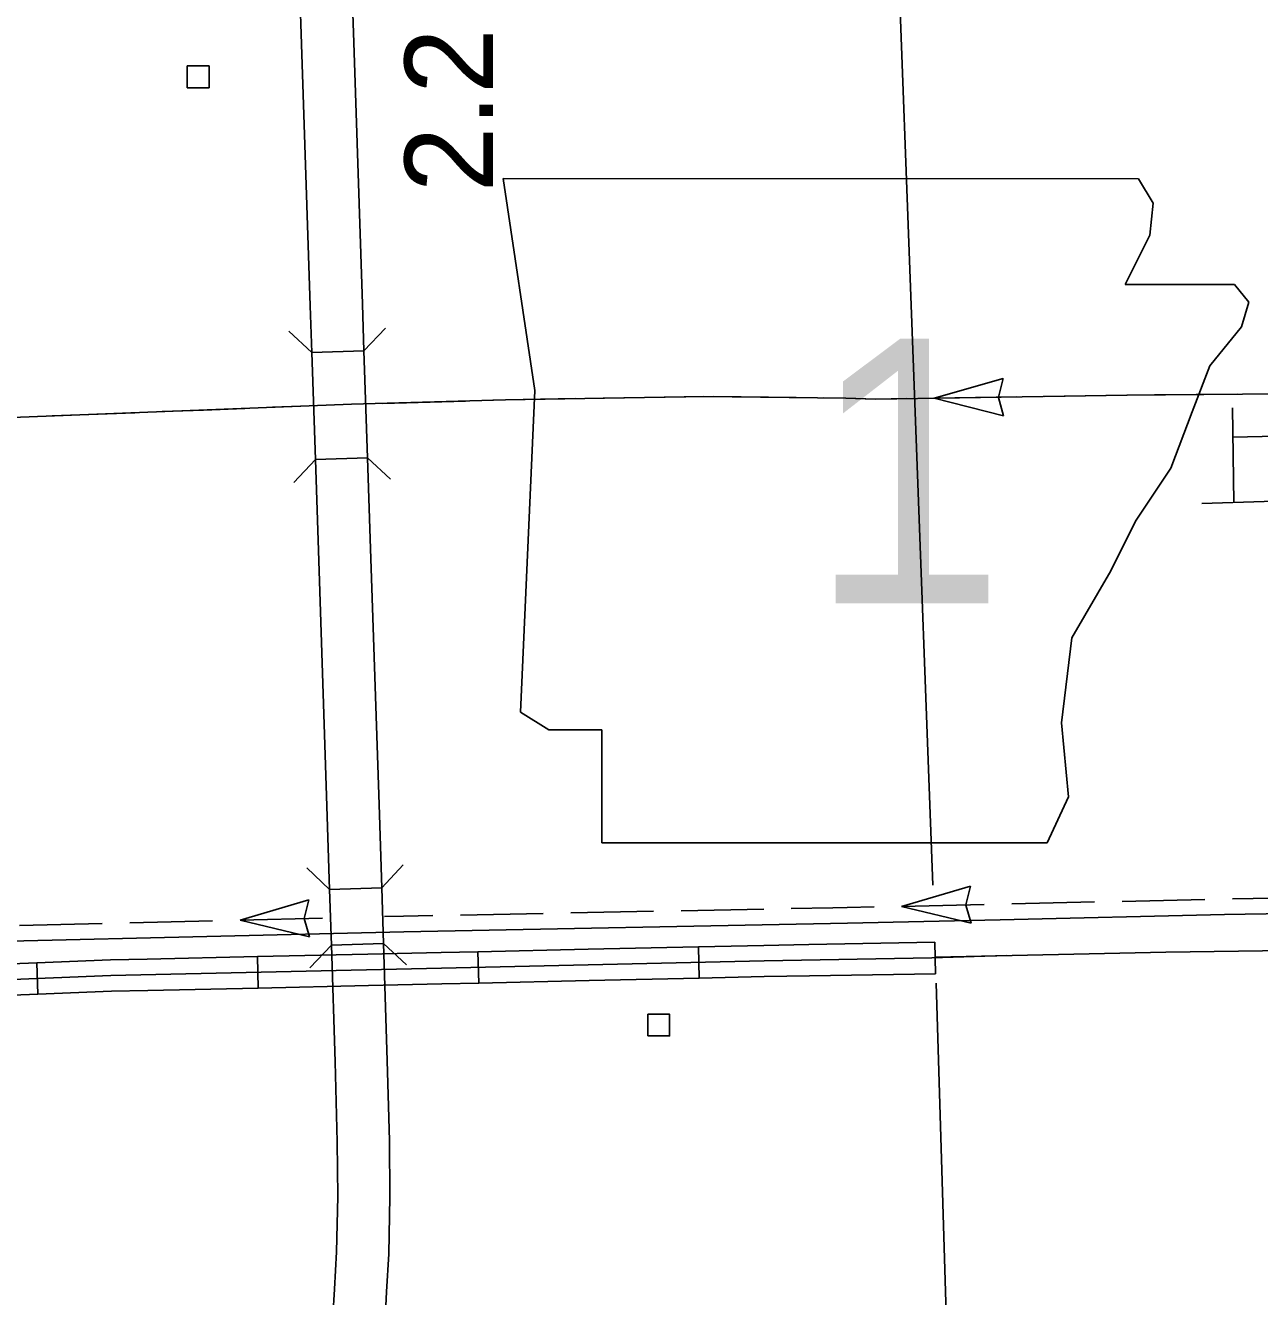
# Model space of a CAD drawing. Extents: x 1084508 to 1142749, y 1057638 to 1093403.
# Drawn here: x 1136713 to 1138567, y 1089275 to 1091185 of the extents above; entities that cross this region are included whole.
import ezdxf

# ---------------------------------------------------------------- set-up
doc = ezdxf.new("R2010")
doc.units = 0
for name, color, linetype in [('Level 10', 7, 'Continuous'), ('Level 21', 7, 'Continuous'), ('Level 31', 7, 'Continuous'), ('Level 33', 7, 'Continuous'), ('Level 37', 7, 'Continuous'), ('Level 43', 7, 'Continuous'), ('Level 48', 7, 'Continuous'), ('Level 56', 7, 'Continuous'), ('Level 6', 7, 'Continuous')]:
    doc.layers.add(name, color=color, linetype=linetype)

msp = doc.modelspace()

# ---------------------------------------------------------------- linework, layer by layer
at = {"layer": 'Level 10'}
for p, q in [((1137143.2, 1090693.6), (1137221.7, 1090696.3)), ((1137148.6, 1090533.1), (1137227, 1090535.8))]:
    msp.add_line(p, q, dxfattribs=at)
for points in [[(1137187.7, 1091750.5), (1137111.1, 1091685.4), (1137115.2, 1091538), (1137128, 1091157), (1137140.9, 1090763.8), (1137143.2, 1090693.6)], [(1137221.7, 1090696.3), (1137219.3, 1090766.4), (1137206.5, 1091159.6), (1137193.6, 1091540.4), (1137188.1, 1091738.7), (1137187.7, 1091750.5)], [(1137221.7, 1090696.3), (1137227, 1090535.8)], [(1137143.2, 1090693.6), (1137148.6, 1090533.1)], [(1137248.4, 1089889.7), (1137170, 1089887.2), (1137166, 1090012.1), (1137153.2, 1090396.3), (1137148.6, 1090533.1)], [(1137227, 1090535.8), (1137231.6, 1090398.9), (1137244.4, 1090014.6), (1137248.4, 1089889.7)], [(1137170, 1089887.2), (1137172.7, 1089803.6)], [(1137248.4, 1089889.7), (1137251.1, 1089806.1)], [(1137172.7, 1089803.6), (1137178.3, 1089627.9), (1137181.6, 1089507.8), (1137182.2, 1089425.5), (1137180.5, 1089342.5), (1137177.2, 1089286.7), (1137175, 1089245.4), (1137146.6, 1088921.5), (1137128.8, 1088722.6)], [(1137207, 1088715.7), (1137224.8, 1088914.6), (1137253.3, 1089239.9), (1137255.6, 1089282.3), (1137258.9, 1089339.4), (1137260.6, 1089425), (1137260.1, 1089509.2), (1137256.7, 1089630.3), (1137251.1, 1089806.1), (1137172.7, 1089803.6)]]:
    msp.add_lwpolyline(points, dxfattribs=at)
at = {"layer": 'Level 21'}
for p, q in [((1137430.6, 1090955.3), (1137478.4, 1090636.7)), ((1137478.4, 1090636.7), (1137430.6, 1090955.3)), ((1138407.6, 1090918.1), (1138385.6, 1090954.8)), ((1138385.6, 1090954.8), (1138407.6, 1090918.1)), ((1138402.3, 1090870.3), (1138407.6, 1090918.1)), ((1138407.6, 1090918.1), (1138402.3, 1090870.3)), ((1138365.2, 1090796), (1138402.3, 1090870.3)), ((1138402.3, 1090870.3), (1138365.2, 1090796)), ((1138529.8, 1090796), (1138365.2, 1090796)), ((1138365.2, 1090796), (1138529.8, 1090796)), ((1138551, 1090769.4), (1138529.8, 1090796)), ((1138529.8, 1090796), (1138551, 1090769.4)), ((1138540.4, 1090732.3), (1138551, 1090769.4)), ((1138551, 1090769.4), (1138540.4, 1090732.3)), ((1138492.6, 1090673.9), (1138540.4, 1090732.3)), ((1138540.4, 1090732.3), (1138492.6, 1090673.9)), ((1138466.1, 1090604.8), (1138492.6, 1090673.9)), ((1138492.6, 1090673.9), (1138466.1, 1090604.8)), ((1137478.4, 1090636.7), (1137457.1, 1090153.5)), ((1137457.1, 1090153.5), (1137478.4, 1090636.7)), ((1138434.2, 1090519.9), (1138466.1, 1090604.8)), ((1138466.1, 1090604.8), (1138434.2, 1090519.9)), ((1138381.1, 1090440.2), (1138434.2, 1090519.9)), ((1138434.2, 1090519.9), (1138381.1, 1090440.2)), ((1138343.9, 1090365.9), (1138381.1, 1090440.2)), ((1138381.1, 1090440.2), (1138343.9, 1090365.9)), ((1138285.5, 1090265), (1138343.9, 1090365.9)), ((1138343.9, 1090365.9), (1138285.5, 1090265)), ((1138269.6, 1090137.5), (1138285.5, 1090265)), ((1138285.5, 1090265), (1138269.6, 1090137.5)), ((1137457.1, 1090153.5), (1137499.6, 1090126.9)), ((1137499.6, 1090126.9), (1137457.1, 1090153.5)), ((1137499.6, 1090126.9), (1137579.2, 1090126.9)), ((1137579.2, 1090126.9), (1137499.6, 1090126.9)), ((1137579.2, 1090126.9), (1137579.2, 1089957)), ((1137579.2, 1089957), (1137579.2, 1090126.9)), ((1138280.2, 1090026), (1138269.6, 1090137.5)), ((1138269.6, 1090137.5), (1138280.2, 1090026)), ((1138248.3, 1089957), (1138280.2, 1090026)), ((1138280.2, 1090026), (1138248.3, 1089957)), ((1137579.2, 1089957), (1138248.3, 1089957)), ((1138248.3, 1089957), (1137579.2, 1089957))]:
    msp.add_line(p, q, dxfattribs=at)
msp.add_lwpolyline([(1137430.6, 1090955.3), (1138385.6, 1090954.8)], dxfattribs=at)
msp.add_lwpolyline([(1137430.6, 1090955.3), (1138385.6, 1090954.8)], dxfattribs=at)
at = {"layer": 'Level 31'}
for p, q in [((1137724.4, 1089800.9), (1137725.4, 1089753.9)), ((1138079.6, 1089807.8), (1137890.2, 1089804.4)), ((1138080.5, 1089760.1), (1138079.6, 1089807.8)), ((1137062.7, 1089739), (1137061.6, 1089786.1)), ((1137393, 1089793.4), (1137394.1, 1089746.3)), ((1136731.8, 1089729.7), (1136729.9, 1089776.7)), ((1137725.4, 1089753.9), (1137725.4, 1089753.9)), ((1137891, 1089757.3), (1138080.5, 1089760.1))]:
    msp.add_line(p, q, dxfattribs=at)
for points in [[(1137558.7, 1089797.2), (1137724.4, 1089800.9)], [(1137890.2, 1089804.4), (1137822.3, 1089803.1), (1137724.4, 1089800.9)], [(1136373, 1089738.9), (1136841.5, 1089757.7), (1137338.3, 1089768.6), (1137822.8, 1089779.6), (1138075.1, 1089784.2), (1138186.7, 1089787.8)], [(1136729.9, 1089776.7), (1136840.7, 1089781.2), (1136895.9, 1089782.4)], [(1136895.9, 1089782.4), (1137061.6, 1089786.1)], [(1137061.6, 1089786.1), (1137227.3, 1089789.7)], [(1137227.3, 1089789.7), (1137337.8, 1089792.2), (1137393, 1089793.4)], [(1137393, 1089793.4), (1137558.7, 1089797.2)], [(1136729.9, 1089776.7), (1136564.3, 1089770.1)], [(1137228.4, 1089742.7), (1137062.7, 1089739)], [(1137394.1, 1089746.3), (1137338.8, 1089745.1), (1137228.4, 1089742.7)], [(1137394.1, 1089746.3), (1137559.8, 1089750.1)], [(1137559.8, 1089750.1), (1137725.4, 1089753.9)], [(1137725.4, 1089753.9), (1137823.2, 1089756.1), (1137891, 1089757.3)], [(1136566.2, 1089723.1), (1136731.8, 1089729.7)], [(1136731.8, 1089729.7), (1136842.2, 1089734.1), (1136897, 1089735.3)], [(1136897, 1089735.3), (1137062.7, 1089739)]]:
    msp.add_lwpolyline(points, dxfattribs=at)
at = {"layer": 'Level 33'}
for points in [[(1138528.5, 1090468.4), (1138526.9, 1090610.5)], [(1138527.4, 1090566.7), (1138791.6, 1090572.4), (1138899.5, 1090573.2)], [(1138480.7, 1090466.8), (1138761.7, 1090475.8), (1138989.2, 1090479.5), (1139248.6, 1090486.5), (1139257.5, 1090487.4), (1139268.2, 1090490.2)], [(1139036.4, 1089789.2), (1139030.7, 1089794), (1139025.1, 1089797.7), (1139015.1, 1089800), (1139001.1, 1089800), (1138790.2, 1089798), (1138426.5, 1089792.7), (1138080.4, 1089785.3)]]:
    msp.add_lwpolyline(points, dxfattribs=at)
at = {"layer": 'Level 37'}
for points in [[(1137143.2, 1090693.6), (1137108.8, 1090725.8)], [(1137253.8, 1090730.6), (1137221.7, 1090696.3)], [(1137116.4, 1090498.7), (1137148.6, 1090533.1)], [(1137227, 1090535.8), (1137261.4, 1090503.6)], [(1137170, 1089887.2), (1137135.7, 1089919.4)], [(1137280.6, 1089924.1), (1137248.4, 1089889.7)], [(1137140.5, 1089769.2), (1137172.7, 1089803.6)], [(1137251.1, 1089806.1), (1137285.4, 1089773.8)]]:
    msp.add_lwpolyline(points, dxfattribs=at)
at = {"layer": 'Level 43'}
for p, q in [((1138078.3, 1090625.1), (1138181.9, 1090654.6)), ((1138181.9, 1090654.6), (1138174.9, 1090626.8)), ((1138078.3, 1090625.1), (1138182.8, 1090598.9)), ((1138182.8, 1090598.9), (1138174.9, 1090626.4)), ((1138029.5, 1089861.7), (1138132.9, 1089891.9)), ((1138132.9, 1089891.9), (1138126.1, 1089864.1)), ((1137035.4, 1089841), (1137138.7, 1089871.4)), ((1137138.7, 1089871.4), (1137132, 1089843.5)), ((1138029.5, 1089861.7), (1138134.2, 1089836.2)), ((1138134.2, 1089836.2), (1138126.1, 1089863.7)), ((1137035.4, 1089841), (1137140, 1089815.7)), ((1137140, 1089815.7), (1137132, 1089843.2))]:
    msp.add_line(p, q, dxfattribs=at)
for points in [[(1138773.7, 1090633), (1138368, 1090629.6), (1137990.9, 1090623.8), (1137945.6, 1090625.3), (1137732.4, 1090627.9), (1137434.5, 1090622.6), (1137203, 1090616.1), (1136641.7, 1090594.2)], [(1137374.1, 1090620.9), (1137249.8, 1090617.4)], [(1137539.7, 1090624.5), (1137434.5, 1090622.6), (1137415.5, 1090622.1)], [(1137705.4, 1090627.4), (1137581.2, 1090625.2)], [(1137871.2, 1090626.2), (1137746.9, 1090627.8)], [(1137974.7, 1090624.3), (1137945.6, 1090625.3), (1137912.6, 1090625.7)], [(1138036.9, 1090624.5), (1137990.9, 1090623.8), (1137974.7, 1090624.3)], [(1138202.6, 1090627), (1138078.3, 1090625.1)], [(1138368.3, 1090629.6), (1138368, 1090629.6), (1138244, 1090627.7)], [(1138534, 1090631), (1138409.7, 1090630)], [(1136877.2, 1090603.4), (1136753, 1090598.5)], [(1136980.7, 1090607.4), (1136918.6, 1090605)], [(1137042.8, 1090609.8), (1136980.7, 1090607.4)], [(1137127, 1090613.1), (1137084.2, 1090611.5)], [(1138650.9, 1089875), (1138526.6, 1089872.9)], [(1138920.5, 1089856), (1138514.8, 1089849.2), (1138177.8, 1089841.5), (1137948.2, 1089836.3), (1137281.7, 1089823.4), (1136689.6, 1089809.2)], [(1137822.4, 1089857.4), (1137698.1, 1089855)], [(1137926, 1089859.4), (1137863.8, 1089858.2)], [(1137988.1, 1089860.8), (1137947.8, 1089859.9), (1137926, 1089859.4)], [(1138153.8, 1089864.5), (1138029.5, 1089861.7)], [(1138319.5, 1089868.3), (1138195.2, 1089865.5)], [(1138485.2, 1089872.1), (1138360.9, 1089869.2)], [(1136931.8, 1089838.6), (1136869.7, 1089837.1)], [(1136993.9, 1089840.1), (1136931.8, 1089838.6)], [(1137159.6, 1089844), (1137035.4, 1089841)], [(1137325.3, 1089847.8), (1137281.3, 1089846.9), (1137252.6, 1089846.2)], [(1137491, 1089851), (1137366.7, 1089848.6)], [(1137656.7, 1089854.2), (1137532.4, 1089851.8)], [(1136828.3, 1089836.1), (1136704, 1089833.1)]]:
    msp.add_lwpolyline(points, dxfattribs=at)
at = {"layer": 'Level 56'}
for points in [[(1136956.2, 1091091.7), (1136956.2, 1091124.4), (1136989, 1091124.4), (1136989, 1091091.7)], [(1137648.2, 1089666.9), (1137648.2, 1089699.6), (1137681, 1089699.6), (1137681, 1089666.9)]]:
    msp.add_lwpolyline(points, close=True, dxfattribs=at)
at = {"layer": 'Level 6'}
for points in [[(1138019.3, 1091422.3), (1138076.3, 1089893.6)], [(1138081.6, 1089746.2), (1138101.4, 1089084.7)]]:
    msp.add_lwpolyline(points, dxfattribs=at)

# ---------------------------------------------------------------- texts
at = {"layer": 'Level 21'}
msp.add_text('1', height=397.8, dxfattribs=at).set_placement((1137890.1, 1090317))
at = {"layer": 'Level 48'}
msp.add_text('2.2', height=132.58, rotation=90, dxfattribs=at).set_placement((1137415.4, 1090934.5))

doc.saveas('drawing.dxf')
